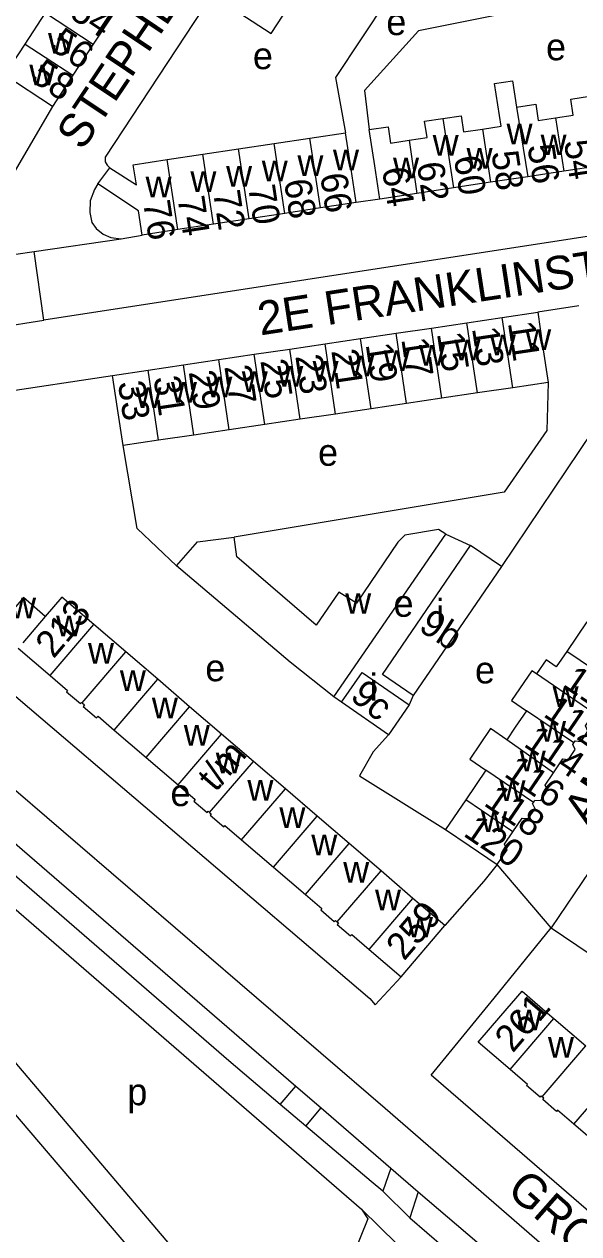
# Model space of a CAD drawing. Extents: x 159294 to 161936, y 384538 to 386517.
# Drawn here: x 159743 to 159825.5, y 384764.8 to 384944.7 of the extents above; entities that cross this region are included whole.
import ezdxf

# ---------------------------------------------------------------- set-up
doc = ezdxf.new("R2010")
doc.units = 0
for name, color, linetype in [('BLT_Basislijn', 7, 'Continuous'), ('BLT_Bebouwing', 7, 'Continuous'), ('BLT_Centroide', 7, 'Continuous'), ('BLT_Huisnummer', 7, 'Continuous'), ('BLT_Huisnummer_ tussenligend', 7, 'Continuous'), ('BLT_Huisnummer_reeks', 7, 'Continuous'), ('BLT_Onderverdeling_panden', 7, 'Continuous'), ('BLT_Straatnaam', 7, 'Continuous'), ('BLT_Vlakafsluiter', 7, 'Continuous')]:
    doc.layers.add(name, color=color, linetype=linetype)

msp = doc.modelspace()

# ---------------------------------------------------------------- linework, layer by layer
at = {"layer": 'BLT_Basislijn'}
for p, q in [((159747.24, 384932.49), (159741.23, 384922.14)), ((159753.49, 384920.14), (159752.87, 384918.44)), ((159754.01, 384920.97), (159753.49, 384920.14)), ((159752.87, 384918.44), (159752.82, 384916.72)), ((159795.9, 384918.71), (159792.39, 384918.2)), ((159752.82, 384916.72), (159753.12, 384915.22)), ((159753.12, 384915.22), (159753.76, 384914.35)), ((159753.76, 384914.35), (159754.79, 384913.51)), ((159754.79, 384913.51), (159755.94, 384913)), ((159755.94, 384913), (159757.48, 384912.81)), ((159757.48, 384912.81), (159760.6, 384913.37)), ((159744.52, 384910.93), (159757.48, 384912.81)), ((159726.84, 384908.26), (159744.52, 384910.93)), ((159745.96, 384900.7), (159744.52, 384910.93)), ((159825.51, 384902.83), (159819.38, 384901.89)), ((159734.71, 384889.24), (159756.18, 384892.5)), ((159680.04, 384876.12), (159783.42, 384786.8)), ((159790.2, 384843.87), (159789.08, 384844.67)), ((159800.88, 384844.9), (159800.28, 384843.47)), ((159871.39, 384729.67), (159803.55, 384788.4)), ((159781.11, 384784.05), (159783.42, 384786.8)), ((159783.42, 384786.8), (159787.2, 384783.53)), ((159784.92, 384780.82), (159781.11, 384784.05)), ((159784.92, 384780.82), (159787.2, 384783.53)), ((159787.2, 384783.53), (159797.54, 384774.6)), ((159797.54, 384774.6), (159801.59, 384771.06))]:
    msp.add_line(p, q, dxfattribs=at)
for points in [[(159804.59, 384959.85), (159789.34, 384936.8), (159790.81, 384928.55)], [(159770.93, 384949.11), (159755.08, 384924.97), (159755.08, 384924.26), (159755.36, 384923.74), (159755.77, 384923.36)], [(159815.31, 384946.48), (159801.64, 384943.73), (159793.61, 384934.85), (159794.33, 384929.05)], [(159882.56, 384917.64), (159881.27, 384916.5), (159879.62, 384915.65), (159878.06, 384915.24), (159876.54, 384915.16), (159874, 384916.1), (159872.46, 384916.86), (159868.56, 384918.37), (159865.84, 384918.82), (159863.48, 384918.8), (159745.96, 384900.7)], [(159820.93, 384891.44), (159820.72, 384884.28), (159814.39, 384875.14), (159774.26, 384868.45)], [(159829.56, 384888.08), (159829.47, 384887.05), (159813.98, 384864.05)], [(159765.71, 384864.18), (159759.83, 384869.71), (159757.74, 384882.05)], [(159781.11, 384784.05), (159773.48, 384790.52), (159696.65, 384857.06), (159679.68, 384871.43)], [(159805.74, 384868.86), (159809.41, 384867.18)], [(159720.13, 384849.36), (159796.73, 384783.48), (159859.84, 384728.68), (159885.46, 384706.77)], [(159738.36, 384847.59), (159794.43, 384799.83), (159795.21, 384798.89), (159799.07, 384803.05)], [(159797.19, 384839.02), (159794.92, 384836.51), (159792.9, 384832.95), (159805.68, 384824.96)], [(159793, 384764.23), (159784.08, 384741.5), (159783.29, 384741.3), (159718.35, 384817.82), (159716.29, 384820.92), (159715.2, 384824.77), (159715.49, 384828.88), (159717.44, 384833.17), (159718.74, 384832.97), (159793.17, 384768.46), (159794.11, 384767.06), (159793, 384764.23)], [(159711.18, 384821.95), (159711.51, 384820.06), (159714.22, 384814.95), (159734.77, 384790.66), (159824.92, 384684.97)], [(159813.34, 384819.75), (159811.39, 384817.26), (159805.58, 384810.65)], [(159803.55, 384788.4), (159812.89, 384799.85), (159821.37, 384810.34)], [(159796.34, 384771.17), (159794.61, 384772.6), (159784.92, 384780.82)], [(159797.54, 384774.6), (159796.34, 384771.17)], [(159801.59, 384771.06), (159800.35, 384767.21), (159850.93, 384723.56)], [(159801.59, 384771.06), (159853.62, 384726.72)]]:
    msp.add_lwpolyline(points, dxfattribs=at)
at = {"layer": 'BLT_Bebouwing'}
for p, q in [((159743.18, 384941.78), (159746.21, 384946.41)), ((159756.36, 384946.38), (159753.32, 384941.76)), ((159753.32, 384941.76), (159750.28, 384937.13)), ((159754.01, 384920.97), (159755.77, 384923.36)), ((159817.91, 384922.05), (159812.35, 384921.21)), ((159823.28, 384922.87), (159817.91, 384922.05)), ((159828.65, 384923.68), (159823.28, 384922.87)), ((159806.85, 384920.37), (159801.42, 384919.55)), ((159812.35, 384921.21), (159806.85, 384920.37)), ((159801.42, 384919.55), (159795.9, 384918.71)), ((159781.79, 384916.59), (159776.49, 384915.79)), ((159787.09, 384917.4), (159781.79, 384916.59)), ((159792.39, 384918.2), (159787.09, 384917.4)), ((159771.2, 384914.98), (159765.9, 384914.18)), ((159776.49, 384915.79), (159771.2, 384914.98)), ((159765.9, 384914.18), (159760.6, 384913.37)), ((159803.59, 384899.54), (159808.85, 384900.32)), ((159808.85, 384900.32), (159814.12, 384901.11)), ((159814.12, 384901.11), (159819.38, 384901.89)), ((159793.05, 384897.98), (159798.32, 384898.76)), ((159798.32, 384898.76), (159803.59, 384899.54)), ((159782.52, 384896.41), (159787.79, 384897.19)), ((159787.79, 384897.19), (159793.05, 384897.98)), ((159771.99, 384894.85), (159777.25, 384895.63)), ((159777.25, 384895.63), (159782.52, 384896.41)), ((159756.18, 384892.5), (159761.45, 384893.28)), ((159761.45, 384893.28), (159766.72, 384894.06)), ((159766.72, 384894.06), (159771.99, 384894.85)), ((159820.93, 384891.44), (159815.67, 384890.66)), ((159810.41, 384889.88), (159805.14, 384889.1)), ((159815.67, 384890.66), (159810.41, 384889.88)), ((159799.87, 384888.32), (159794.61, 384887.53)), ((159805.14, 384889.1), (159799.87, 384888.32)), ((159784.07, 384885.97), (159778.8, 384885.18)), ((159789.34, 384886.75), (159784.07, 384885.97)), ((159794.61, 384887.53), (159789.34, 384886.75)), ((159773.54, 384884.4), (159768.27, 384883.62)), ((159778.8, 384885.18), (159773.54, 384884.4)), ((159763, 384882.84), (159757.74, 384882.05)), ((159768.27, 384883.62), (159763, 384882.84)), ((159789.08, 384844.67), (159805.74, 384868.86)), ((159796.3, 384848.02), (159809.41, 384867.18)), ((159813.98, 384864.05), (159809.41, 384867.18)), ((159813.98, 384864.05), (159800.88, 384844.9)), ((159758.15, 384851.36), (159753.41, 384855.43)), ((159826.7, 384855.86), (159823.7, 384851.44)), ((159742.16, 384851.93), (159746.9, 384847.86)), ((159762.89, 384847.29), (159758.15, 384851.36)), ((159767.64, 384843.22), (159762.89, 384847.29)), ((159800.88, 384844.9), (159796.3, 384848.02)), ((159772.38, 384839.14), (159767.64, 384843.22)), ((159797.19, 384839.02), (159790.2, 384843.87)), ((159800.28, 384843.47), (159797.19, 384839.02)), ((159756.41, 384839.74), (159761.16, 384835.68)), ((159777.12, 384835.07), (159772.38, 384839.14)), ((159761.16, 384835.68), (159765.91, 384831.61)), ((159781.87, 384831), (159777.12, 384835.07)), ((159811.69, 384833.79), (159808.69, 384829.38)), ((159786.61, 384826.93), (159781.87, 384831)), ((159808.69, 384829.38), (159805.68, 384824.96)), ((159791.35, 384822.86), (159786.61, 384826.93)), ((159775.36, 384823.42), (159780.1, 384819.35)), ((159796.1, 384818.79), (159791.35, 384822.86)), ((159780.1, 384819.35), (159784.85, 384815.29)), ((159800.84, 384814.71), (159796.1, 384818.79)), ((159827.07, 384818.77), (159821.37, 384810.34)), ((159799.07, 384803.05), (159805.58, 384810.65)), ((159794.32, 384807.12), (159799.07, 384803.05)), ((159810.55, 384793.33), (159813.91, 384797.25)), ((159821.8, 384796.84), (159826.54, 384792.77)), ((159815.29, 384789.26), (159810.55, 384793.33)), ((159829.51, 384777.05), (159824.77, 384781.12))]:
    msp.add_line(p, q, dxfattribs=at)
for points in [[(159770.93, 384949.11), (159775.11, 384946.37), (159779.74, 384943.35), (159781.53, 384946.09), (159779.52, 384947.41), (159780.83, 384949.41)], [(159740.15, 384937.15), (159743.18, 384941.78)], [(159747.24, 384932.49), (159740.15, 384937.15)], [(159750.28, 384937.13), (159747.24, 384932.49), (159747.24, 384932.49)], [(159811.16, 384929.13), (159813.95, 384929.55), (159812.98, 384935.92), (159815.64, 384936.32), (159816.23, 384932.38)], [(159816.23, 384932.38), (159819.1, 384932.81), (159819.47, 384930.39), (159822.05, 384930.78)], [(159822.05, 384930.78), (159824.68, 384931.18), (159824.32, 384933.6), (159827.08, 384934.02)], [(159805.28, 384930.7), (159807.99, 384931.11), (159808.36, 384928.7), (159811.16, 384929.13)], [(159794.33, 384929.05), (159797.14, 384929.48), (159797.5, 384927.05), (159800.26, 384927.47)], [(159800.26, 384927.47), (159802.93, 384927.88), (159802.56, 384930.29), (159805.28, 384930.7)], [(159780.21, 384926.97), (159785.52, 384927.76)], [(159785.52, 384927.76), (159790.81, 384928.55)], [(159792.39, 384918.2), (159791.63, 384923.15), (159790.81, 384928.55)], [(159795.9, 384918.71), (159795.15, 384923.66), (159794.33, 384929.05)], [(159769.62, 384925.38), (159774.92, 384926.17)], [(159774.92, 384926.17), (159780.21, 384926.97)], [(159755.77, 384923.36), (159759.72, 384920.82), (159759.26, 384923.83), (159764.32, 384924.59)], [(159764.32, 384924.59), (159769.62, 384925.38)], [(159760.6, 384913.37), (159760.06, 384916.95), (159754.01, 384920.97)], [(159819.38, 384901.89), (159820.12, 384896.94), (159820.93, 384891.44)], [(159757.74, 384882.05), (159756.92, 384887.55), (159756.18, 384892.5)], [(159765.71, 384864.18), (159768.81, 384867.73), (159774.26, 384868.45)], [(159786.43, 384855.36), (159774.67, 384865.52), (159774.26, 384868.45)], [(159805.74, 384868.86), (159804.65, 384869.56), (159799.62, 384868.73), (159798.6, 384867.7), (159792.43, 384858.63)], [(159789.08, 384844.67), (159782.58, 384849.82), (159765.71, 384864.18)], [(159746.18, 384856.65), (159742.93, 384859.44), (159741.53, 384857.8), (159739.04, 384859.93)], [(159753.41, 384855.43), (159748.63, 384859.53), (159746.18, 384856.65)], [(159792.43, 384858.63), (159789.83, 384860.25), (159786.43, 384855.36)], [(159823.7, 384851.44), (159822.13, 384849.14), (159820.64, 384850.19), (159819.21, 384848.09)], [(159790.2, 384843.87), (159793.29, 384848.32), (159800.28, 384843.47)], [(159819.21, 384848.09), (159818.51, 384848.56), (159815.49, 384844.12), (159817.7, 384842.62)], [(159746.9, 384847.86), (159749.5, 384845.64), (159749.34, 384845.45), (159751.4, 384843.68), (159751.55, 384843.85), (159751.64, 384843.78)], [(159751.64, 384843.78), (159751.99, 384843.48), (159751.81, 384843.27), (159753.81, 384841.55), (159754.02, 384841.79), (159756.41, 384839.74)], [(159817.7, 384842.62), (159816.04, 384840.18), (159814.77, 384838.31)], [(159824.75, 384837.82), (159824.96, 384838.13), (159825.84, 384838.06), (159826.86, 384839.57), (159826.48, 384840.36), (159827.75, 384842.23)], [(159814.77, 384838.31), (159812.35, 384839.95), (159809.28, 384835.43), (159811.69, 384833.79)], [(159821.75, 384833.4), (159823.14, 384835.44), (159823.98, 384835.38), (159824.97, 384836.83), (159824.6, 384837.6), (159824.75, 384837.82)], [(159818.74, 384828.99), (159818.96, 384829.33), (159819.83, 384829.26), (159820.86, 384830.78), (159820.49, 384831.54), (159821.75, 384833.4)], [(159765.91, 384831.61), (159768.44, 384829.43), (159768.24, 384829.19), (159770.24, 384827.48), (159770.39, 384827.66), (159770.6, 384827.48)], [(159815.7, 384824.61), (159817.08, 384826.64), (159817.99, 384826.57), (159818.99, 384828.04), (159818.62, 384828.82), (159818.74, 384828.99)], [(159770.6, 384827.48), (159770.83, 384827.27), (159770.69, 384827.1), (159772.71, 384825.37), (159772.87, 384825.55), (159775.36, 384823.42)], [(159805.68, 384824.96), (159809.21, 384822.56), (159813.34, 384819.75)], [(159813.34, 384819.75), (159814.84, 384821.94), (159814.44, 384822.76), (159815.7, 384824.61)], [(159784.85, 384815.29), (159787.3, 384813.19), (159787.12, 384812.98), (159789.13, 384811.25), (159789.3, 384811.44), (159789.58, 384811.2)], [(159805.58, 384810.65), (159801.78, 384813.9), (159800.84, 384814.71)], [(159789.58, 384811.2), (159789.76, 384811.05), (159789.56, 384810.83), (159791.56, 384809.12), (159791.74, 384809.34), (159794.32, 384807.12)], [(159821.37, 384810.34), (159836.51, 384800.1), (159837.27, 384801.22)], [(159813.91, 384797.25), (159817.05, 384800.91), (159820.85, 384797.65), (159821.8, 384796.84)], [(159820.04, 384785.21), (159819.89, 384785.33), (159819.74, 384785.16), (159817.74, 384786.88), (159817.87, 384787.04), (159815.29, 384789.26)], [(159824.77, 384781.12), (159822.35, 384783.21), (159822.2, 384783.03), (159820.15, 384784.79), (159820.31, 384784.97), (159820.04, 384785.21)]]:
    msp.add_lwpolyline(points, dxfattribs=at)
at = {"layer": 'BLT_Onderverdeling_panden'}
for p, q in [((159746.21, 384946.41), (159753.32, 384941.76)), ((159743.18, 384941.78), (159750.28, 384937.13)), ((159816.23, 384932.38), (159817.91, 384922.05)), ((159805.28, 384930.7), (159806.85, 384920.37)), ((159811.16, 384929.13), (159812.35, 384921.21)), ((159822.05, 384930.78), (159823.28, 384922.87)), ((159787.09, 384917.4), (159785.52, 384927.76)), ((159800.26, 384927.47), (159801.42, 384919.55)), ((159776.49, 384915.79), (159774.92, 384926.17)), ((159781.79, 384916.59), (159780.21, 384926.97)), ((159765.9, 384914.18), (159764.32, 384924.59)), ((159771.2, 384914.98), (159769.62, 384925.38)), ((159810.41, 384889.88), (159808.85, 384900.32)), ((159815.67, 384890.66), (159814.12, 384901.11)), ((159799.87, 384888.32), (159798.32, 384898.76)), ((159805.14, 384889.1), (159803.59, 384899.54)), ((159789.34, 384886.75), (159787.79, 384897.19)), ((159794.61, 384887.53), (159793.05, 384897.98)), ((159778.8, 384885.18), (159777.25, 384895.63)), ((159784.07, 384885.97), (159782.52, 384896.41)), ((159763, 384882.84), (159761.45, 384893.28)), ((159768.27, 384883.62), (159766.72, 384894.06)), ((159773.54, 384884.4), (159771.99, 384894.85)), ((159746.18, 384856.65), (159742.84, 384852.73)), ((159746.9, 384847.86), (159753.41, 384855.43)), ((159751.64, 384843.78), (159758.15, 384851.36)), ((159830.76, 384846.64), (159823.7, 384851.44)), ((159756.41, 384839.74), (159762.89, 384847.29)), ((159827.75, 384842.23), (159819.21, 384848.09)), ((159761.16, 384835.68), (159767.64, 384843.22)), ((159824.75, 384837.82), (159817.7, 384842.62)), ((159765.91, 384831.61), (159772.38, 384839.14)), ((159821.75, 384833.4), (159814.77, 384838.31)), ((159770.6, 384827.48), (159777.12, 384835.07)), ((159818.74, 384828.99), (159811.69, 384833.79)), ((159775.36, 384823.42), (159781.87, 384831)), ((159815.7, 384824.61), (159808.69, 384829.38)), ((159780.1, 384819.35), (159786.61, 384826.93)), ((159784.85, 384815.29), (159791.35, 384822.86)), ((159789.58, 384811.2), (159796.1, 384818.79)), ((159794.32, 384807.12), (159800.84, 384814.71)), ((159815.29, 384789.26), (159821.8, 384796.84)), ((159820.04, 384785.21), (159826.54, 384792.77)), ((159824.77, 384781.12), (159831.27, 384788.7))]:
    msp.add_line(p, q, dxfattribs=at)
at = {"layer": 'BLT_Vlakafsluiter'}
for p, q in [((159738.35, 384899.53), (159745.96, 384900.7)), ((159821.37, 384810.34), (159813.34, 384819.75)), ((159796.34, 384771.17), (159800.35, 384767.21)), ((159793.17, 384768.46), (159798.49, 384763.28))]:
    msp.add_line(p, q, dxfattribs=at)

# ---------------------------------------------------------------- texts
at = {"layer": 'BLT_Centroide'}
for s, p in [('e', (159796.88, 384943.1)), ('w', (159746.59, 384940.35)), ('e', (159820.62, 384939.36)), ('e', (159777.04, 384938.04)), ('w', (159743.81, 384935.63)), ('w', (159814.75, 384926.86)), ('w', (159803.77, 384925.19)), ('w', (159819.81, 384925.25)), ('w', (159788.95, 384922.98)), ('w', (159808.81, 384923.22)), ('w', (159778.36, 384921.38)), ('w', (159783.66, 384922.17)), ('w', (159797.88, 384921.8)), ('w', (159761.09, 384918.97)), ('w', (159767.75, 384919.78)), ('w', (159773.06, 384920.58)), ('w', (159812.27, 384895.5)), ('w', (159817.53, 384896.28)), ('w', (159801.73, 384893.94)), ('w', (159807, 384894.72)), ('w', (159791.2, 384892.36)), ('w', (159796.47, 384893.14)), ('w', (159780.66, 384890.8)), ('w', (159785.92, 384891.58)), ('w', (159764.86, 384888.45)), ('w', (159770.12, 384889.23)), ('w', (159775.39, 384890.02)), ('w', (159759.59, 384887.66)), ('e', (159786.73, 384879.05)), ('w', (159740.94, 384856.34)), ('w', (159790.77, 384857.03)), ('e', (159797.95, 384856.59)), ('i', (159804.28, 384855.2)), ('w', (159747.78, 384853.7)), ('w', (159752.53, 384849.61)), ('e', (159769.97, 384847)), ('w', (159757.27, 384845.55)), ('i', (159794.41, 384844.1)), ('e', (159810.06, 384846.68)), ('w', (159762.03, 384841.48)), ('w', (159821.6, 384843.19)), ('w', (159819.73, 384838)), ('w', (159766.77, 384837.42)), ('w', (159771.52, 384833.33)), ('w', (159816.71, 384833.59)), ('w', (159776.23, 384829.23)), ('w', (159813.7, 384829.19)), ('e', (159764.79, 384828.43)), ('w', (159780.98, 384825.17)), ('w', (159810.97, 384824.56)), ('w', (159785.73, 384821.11)), ('w', (159790.47, 384817.05)), ('w', (159795.2, 384812.95)), ('w', (159799.95, 384808.89)), ('w', (159816.17, 384795.08)), ('w', (159820.91, 384791.02)), ('p', (159758.37, 384783.94))]:
    msp.add_text(s, height=4, dxfattribs=at).set_placement(p)
at = {"layer": 'BLT_Huisnummer'}
for s, rotation, p in [('54', 326.3877, (159749.6, 384945.84)), ('58', 326.3877, (159743.78, 384936.44)), ('54', 278.6371, (159823.28, 384927.29)), ('58', 278.6314, (159812.49, 384925.66)), ('66', 278.6404, (159787.02, 384922.33)), ('64', 278.6259, (159796.23, 384923.24)), ('70', 278.6479, (159776.32, 384920.57)), ('76', 278.6559, (159760.71, 384918.27)), ('15', 278.4544, (159804.4, 384898.71)), ('11', 278.4544, (159814.95, 384900.3)), ('19', 278.4544, (159793.8, 384897.1)), ('23', 278.4544, (159783.34, 384895.36)), ('27', 278.4544, (159772.79, 384893.81)), ('33', 278.4544, (159756.96, 384891.43)), ('9b', 326.8802, (159801.5, 384854.66)), ('9c', 320.8639, (159791.33, 384844.46)), ('112', 325.7505, (159820.06, 384841.87)), ('116', 325.7505, (159814.21, 384832.97)), ('120', 325.7505, (159808.16, 384824.11))]:
    msp.add_text(s, height=4, rotation=rotation, dxfattribs=at).set_placement(p)
at = {"layer": 'BLT_Huisnummer_ tussenligend'}
for s, rotation, p in [('56', 326.3877, (159746.63, 384941.14)), ('56', 278.6371, (159817.85, 384926.64)), ('62', 278.6314, (159801.41, 384923.99)), ('60', 278.6314, (159806.91, 384924.94)), ('68', 278.6404, (159781.66, 384921.45)), ('74', 278.6479, (159765.82, 384918.9)), ('72', 278.6479, (159771.11, 384919.76)), ('13', 278.4544, (159809.61, 384899.49)), ('17', 278.4544, (159799.1, 384897.87)), ('21', 278.4544, (159788.69, 384896.16)), ('29', 278.4544, (159767.49, 384893.01)), ('25', 278.4544, (159778.15, 384894.68)), ('31', 278.4544, (159762.25, 384892.16)), ('110', 325.7505, (159822.9, 384846.31)), ('114', 325.7505, (159817.13, 384837.43)), ('118', 325.7505, (159811.2, 384828.63))]:
    msp.add_text(s, height=4, rotation=rotation, dxfattribs=at).set_placement(p)
at = {"layer": 'BLT_Huisnummer_reeks'}
for s, rotation, p in [('213', 49.635, (159747.41, 384850.25)), ('t/m', 49.3452, (159771.5, 384830.4)), ('259', 49.3999, (159799.53, 384805.3)), ('261', 49.3433, (159815.68, 384791.61))]:
    msp.add_text(s, height=4, rotation=rotation, dxfattribs=at).set_placement(p)
at = {"layer": 'BLT_Straatnaam'}
for s, rotation, p in [('STEPHENSONSTRAAT', 56.1924, (159751.7, 384925.77)), ('2E FRANKLINSTRAAT', 8.7313, (159778.15, 384898.43)), ('AMPERESTRAAT', 56.0094, (159827.02, 384825.14)), ('GROENEWOUDSEWEG', 318.5289, (159814.59, 384771.01))]:
    msp.add_text(s, height=5, rotation=rotation, dxfattribs=at).set_placement(p)

doc.saveas('drawing.dxf')
